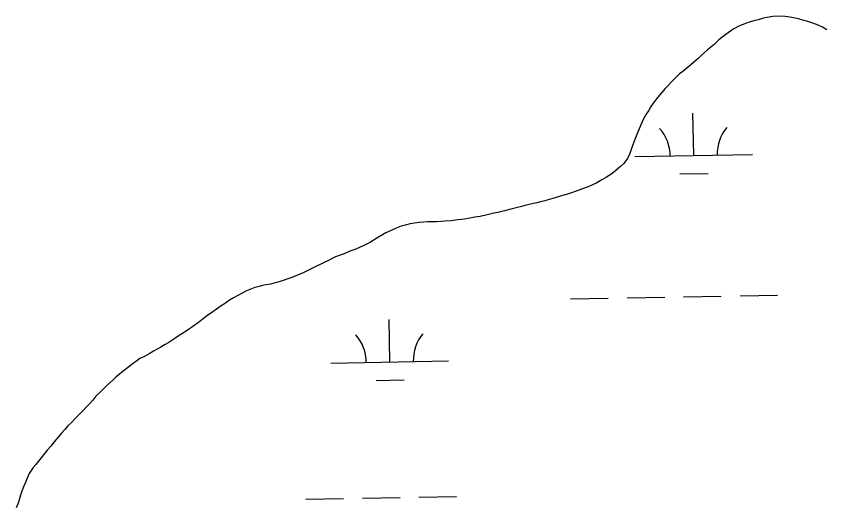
# Model space of a CAD drawing. Extents: x 3925854 to 3964121, y 224593 to 250589.
# Drawn here: x 3935893 to 3936581, y 245686 to 246101 of the extents above; entities that cross this region are included whole.
import ezdxf

# ---------------------------------------------------------------- set-up
doc = ezdxf.new("R2010")
doc.units = 0
doc.layers.add('V-WETL-SWMP', color=7, linetype='Continuous')

msp = doc.modelspace()

# ---------------------------------------------------------------- linework, layer by layer
at = {"layer": 'V-WETL-SWMP'}
for p, q in [((3936536.239, 246100.759), (3936531.178, 246099.896)), ((3936541.554, 246101.102), (3936536.239, 246100.759)), ((3936546.735, 246100.928), (3936541.554, 246101.102)), ((3936552.169, 246100.103), (3936546.735, 246100.928)), ((3936512.346, 246094.618), (3936507.797, 246092.973)), ((3936515.205, 246095.63), (3936512.346, 246094.618)), ((3936519.882, 246097.144), (3936515.205, 246095.63)), ((3936523.518, 246098.019), (3936519.882, 246097.144)), ((3936528.193, 246099.274), (3936523.518, 246098.019)), ((3936531.178, 246099.896), (3936528.193, 246099.274)), ((3936557.989, 246098.887), (3936552.169, 246100.103)), ((3936561.737, 246097.818), (3936557.989, 246098.887)), ((3936565.873, 246096.616), (3936561.737, 246097.818)), ((3936570.007, 246095.284), (3936565.873, 246096.616)), ((3936574.656, 246093.43), (3936570.007, 246095.284)), ((3936578.27, 246091.844), (3936574.656, 246093.43)), ((3936498.028, 246086.968), (3936493.072, 246083.254)), ((3936503.11, 246090.422), (3936498.028, 246086.968)), ((3936507.797, 246092.973), (3936503.11, 246090.422)), ((3936582.137, 246089.608), (3936578.27, 246091.844)), ((3936490.07, 246080.688), (3936486.152, 246077.095)), ((3936493.072, 246083.254), (3936490.07, 246080.688)), ((3936486.152, 246077.095), (3936480.669, 246072.348)), ((3936475.187, 246067.731), (3936472.573, 246065.033)), ((3936480.669, 246072.348), (3936475.187, 246067.731)), ((3936466.438, 246059.774), (3936462.915, 246056.954)), ((3936468.786, 246061.697), (3936466.438, 246059.774)), ((3936472.573, 246065.033), (3936468.786, 246061.697)), ((3936456.912, 246051.953), (3936454.561, 246049.771)), ((3936459.522, 246054.133), (3936456.912, 246051.953)), ((3936462.915, 246056.954), (3936459.522, 246054.133)), ((3936450.901, 246046.046), (3936446.978, 246041.933)), ((3936454.561, 246049.771), (3936450.901, 246046.046)), ((3936444.755, 246039.621), (3936441.484, 246035.892)), ((3936446.978, 246041.933), (3936444.755, 246039.621)), ((3936438.472, 246032.16), (3936435.329, 246028.301)), ((3936441.484, 246035.892), (3936438.472, 246032.16)), ((3936435.329, 246028.301), (3936432.572, 246024.178)), ((3936428.5, 246017.736), (3936426.263, 246013.738)), ((3936430.338, 246020.57), (3936428.5, 246017.736)), ((3936432.572, 246024.178), (3936430.338, 246020.57)), ((3936468.887, 245982.554), (3936468.232, 246018.549)), ((3936426.263, 246013.738), (3936423.887, 246008.706)), ((3936423.887, 246008.706), (3936419.917, 245999.153)), ((3936419.917, 245999.153), (3936418.856, 245996.312)), ((3936417.133, 245991.792), (3936415.939, 245988.563)), ((3936418.856, 245996.312), (3936417.133, 245991.792)), ((3936414.606, 245984.299), (3936412.496, 245980.042)), ((3936415.939, 245988.563), (3936414.606, 245984.299)), ((3936418.895, 245981.645), (3936518.878, 245983.464)), ((3936412.496, 245980.042), (3936409.479, 245975.792)), ((3936406.737, 245973.354), (3936400.994, 245968.481)), ((3936409.479, 245975.792), (3936406.737, 245973.354)), ((3936394.738, 245964.13), (3936390.831, 245961.831)), ((3936398.386, 245966.56), (3936394.738, 245964.13)), ((3936400.994, 245968.481), (3936398.386, 245966.56)), ((3936457.169, 245966.908), (3936481.165, 245967.344)), ((3936379.64, 245956.227), (3936374.44, 245954.199)), ((3936382.372, 245957.499), (3936379.64, 245956.227)), ((3936386.534, 245959.407), (3936382.372, 245957.499)), ((3936390.831, 245961.831), (3936386.534, 245959.407)), ((3936360.664, 245949.395), (3936355.469, 245947.886)), ((3936364.043, 245950.532), (3936360.664, 245949.395)), ((3936368.851, 245952.175), (3936364.043, 245950.532)), ((3936374.44, 245954.199), (3936368.851, 245952.175)), ((3936335.598, 245942.357), (3936332.612, 245941.735)), ((3936338.585, 245943.238), (3936335.598, 245942.357)), ((3936342.221, 245944.113), (3936338.585, 245943.238)), ((3936345.987, 245945.117), (3936342.221, 245944.113)), ((3936350.403, 245946.375), (3936345.987, 245945.117)), ((3936355.469, 245947.886), (3936350.403, 245946.375)), ((3936308.072, 245935.599), (3936302.359, 245934.223)), ((3936314.564, 245937.227), (3936308.072, 245935.599)), ((3936321.316, 245938.982), (3936314.564, 245937.227)), ((3936325.601, 245939.982), (3936321.316, 245938.982)), ((3936328.977, 245940.86), (3936325.601, 245939.982)), ((3936332.612, 245941.735), (3936328.977, 245940.86)), ((3936274.194, 245928.507), (3936268.488, 245927.909)), ((3936277.309, 245929.128), (3936274.194, 245928.507)), ((3936282.759, 245930.117), (3936277.309, 245929.128)), ((3936287.43, 245930.854), (3936282.759, 245930.117)), ((3936293.4, 245932.098), (3936287.43, 245930.854)), ((3936299.113, 245933.474), (3936293.4, 245932.098)), ((3936302.359, 245934.223), (3936299.113, 245933.474)), ((3936220.242, 245922.367), (3936215.954, 245920.849)), ((3936223.749, 245923.373), (3936220.242, 245922.367)), ((3936228.035, 245924.502), (3936223.749, 245923.373)), ((3936231.667, 245924.989), (3936228.035, 245924.502)), ((3936235.818, 245925.601), (3936231.667, 245924.989)), ((3936239.189, 245925.831), (3936235.818, 245925.601)), ((3936242.69, 245926.189), (3936239.189, 245925.831)), ((3936246.837, 245926.283), (3936242.69, 245926.189)), ((3936250.205, 245926.253), (3936246.837, 245926.283)), ((3936254.482, 245926.346), (3936250.205, 245926.253)), ((3936257.465, 245926.709), (3936254.482, 245926.346)), ((3936262.781, 245927.181), (3936257.465, 245926.709)), ((3936268.488, 245927.909), (3936262.781, 245927.181)), ((3936207.367, 245916.778), (3936199.555, 245912.311)), ((3936211.79, 245918.812), (3936207.367, 245916.778)), ((3936215.954, 245920.849), (3936211.79, 245918.812)), ((3936194.213, 245908.859), (3936188.617, 245906.057)), ((3936199.555, 245912.311), (3936194.213, 245908.859)), ((3936176.654, 245901.107), (3936171.713, 245899.077)), ((3936181.853, 245903.006), (3936176.654, 245901.107)), ((3936184.716, 245904.406), (3936181.853, 245903.006)), ((3936188.617, 245906.057), (3936184.716, 245904.406)), ((3936161.181, 245894.763), (3936158.447, 245893.232)), ((3936164.434, 245896.29), (3936161.181, 245894.763)), ((3936167.553, 245897.429), (3936164.434, 245896.29)), ((3936171.713, 245899.077), (3936167.553, 245897.429)), ((3936145.437, 245886.996), (3936141.403, 245884.958)), ((3936148.95, 245888.78), (3936145.437, 245886.996)), ((3936152.073, 245890.307), (3936148.95, 245888.78)), ((3936155.455, 245891.833), (3936152.073, 245890.307)), ((3936158.447, 245893.232), (3936155.455, 245891.833)), ((3936132.297, 245880.762), (3936127.226, 245878.732)), ((3936136.98, 245882.924), (3936132.297, 245880.762)), ((3936141.403, 245884.958), (3936136.98, 245882.924)), ((3936109.3, 245873.317), (3936105.665, 245872.571)), ((3936113.195, 245874.319), (3936109.3, 245873.317)), ((3936116.441, 245875.069), (3936113.195, 245874.319)), ((3936120.079, 245876.333), (3936116.441, 245875.069)), ((3936123.977, 245877.595), (3936120.079, 245876.333)), ((3936127.226, 245878.732), (3936123.977, 245877.595)), ((3936088.908, 245867.533), (3936085.004, 245865.624)), ((3936092.94, 245869.312), (3936088.908, 245867.533)), ((3936095.929, 245870.323), (3936092.94, 245869.312)), ((3936099.564, 245871.198), (3936095.929, 245870.323)), ((3936102.55, 245871.95), (3936099.564, 245871.198)), ((3936105.665, 245872.571), (3936102.55, 245871.95)), ((3936074.457, 245859.496), (3936070.937, 245857.065)), ((3936077.843, 245861.54), (3936074.457, 245859.496)), ((3936081.879, 245863.837), (3936077.843, 245861.54)), ((3936085.004, 245865.624), (3936081.879, 245863.837)), ((3936364.243, 245860.561), (3936396.238, 245861.143)), ((3936412.235, 245861.434), (3936444.23, 245862.015)), ((3936460.227, 245862.306), (3936492.222, 245862.888)), ((3936508.219, 245863.179), (3936540.214, 245863.761)), ((3936067.289, 245854.635), (3936063.248, 245851.819)), ((3936070.937, 245857.065), (3936067.289, 245854.635)), ((3936055.687, 245846.443), (3936050.991, 245842.856)), ((3936060.118, 245849.514), (3936055.687, 245846.443)), ((3936063.248, 245851.819), (3936060.118, 245849.514)), ((3936047.992, 245840.679), (3936043.169, 245837.223)), ((3936050.991, 245842.856), (3936047.992, 245840.679)), ((3936210.599, 245807.017), (3936209.945, 245843.011)), ((3936038.474, 245833.765), (3936033.914, 245830.825)), ((3936043.169, 245837.223), (3936038.474, 245833.765)), ((3936026.098, 245825.969), (3936022.71, 245823.666)), ((3936028.965, 245827.888), (3936026.098, 245825.969)), ((3936033.914, 245830.825), (3936028.965, 245827.888)), ((3936015.938, 245819.709), (3936012.941, 245817.791)), ((3936019.194, 245821.624), (3936015.938, 245819.709)), ((3936022.71, 245823.666), (3936019.194, 245821.624)), ((3936002.136, 245811.795), (3935998.232, 245809.886)), ((3936006.04, 245813.834), (3936002.136, 245811.795)), ((3936009.818, 245816.134), (3936006.04, 245813.834)), ((3936012.941, 245817.791), (3936009.818, 245816.134)), ((3935992.365, 245805.661), (3935989.887, 245803.739)), ((3935995.625, 245808.094), (3935992.365, 245805.661)), ((3935998.232, 245809.886), (3935995.625, 245808.094)), ((3936160.607, 245806.108), (3936260.591, 245807.926)), ((3935984.017, 245799.125), (3935981.016, 245796.69)), ((3935989.887, 245803.739), (3935984.017, 245799.125)), ((3935975.533, 245791.943), (3935972.92, 245789.504)), ((3935977.753, 245793.997), (3935975.533, 245791.943)), ((3935981.016, 245796.69), (3935977.753, 245793.997)), ((3936198.882, 245791.37), (3936222.878, 245791.807)), ((3935967.302, 245784.111), (3935964.167, 245781.158)), ((3935970.178, 245787.066), (3935967.302, 245784.111)), ((3935972.92, 245789.504), (3935970.178, 245787.066)), ((3935960.899, 245777.818), (3935958.151, 245774.603)), ((3935964.167, 245781.158), (3935960.899, 245777.818)), ((3935955.273, 245771.518), (3935952.657, 245768.561)), ((3935958.151, 245774.603), (3935955.273, 245771.518)), ((3935949.65, 245765.477), (3935946.382, 245762.137)), ((3935952.657, 245768.561), (3935949.65, 245765.477)), ((3935943.243, 245758.796), (3935940.106, 245755.584)), ((3935946.382, 245762.137), (3935943.243, 245758.796)), ((3935934.354, 245749.674), (3935931.604, 245746.329)), ((3935937.1, 245752.63), (3935934.354, 245749.674)), ((3935940.106, 245755.584), (3935937.1, 245752.63)), ((3935928.465, 245742.858), (3935925.452, 245739.126)), ((3935931.604, 245746.329), (3935928.465, 245742.858)), ((3935922.441, 245735.525), (3935919.691, 245732.18)), ((3935925.452, 245739.126), (3935922.441, 245735.525)), ((3935919.691, 245732.18), (3935916.417, 245728.062)), ((3935912.093, 245722.528), (3935909.737, 245719.828)), ((3935914.45, 245725.358), (3935912.093, 245722.528)), ((3935916.417, 245728.062), (3935914.45, 245725.358)), ((3935907.514, 245717.386), (3935905.937, 245714.808)), ((3935909.737, 245719.828), (3935907.514, 245717.386)), ((3935902.38, 245708.102), (3935900.789, 245703.84)), ((3935904.229, 245712.102), (3935902.38, 245708.102)), ((3935905.937, 245714.808), (3935904.229, 245712.102)), ((3935900.789, 245703.84), (3935899.337, 245700.743)), ((3935897.879, 245696.998), (3935896.814, 245693.768)), ((3935899.337, 245700.743), (3935897.879, 245696.998)), ((3935895.614, 245689.762), (3935894.681, 245686.79)), ((3935896.814, 245693.768), (3935895.614, 245689.762)), ((3936139.302, 245690.269), (3936171.297, 245690.851)), ((3936187.294, 245691.142), (3936219.289, 245691.724)), ((3936235.286, 245692.015), (3936267.281, 245692.596)), ((3935894.681, 245686.79), (3935893.093, 245682.917))]:
    msp.add_line(p, q, dxfattribs=at)
for centre, start, end in [((3936413.644, 245982.025), 0.269879, 41.813537), ((3936524.112, 245984.034), 140.269876, 181.813534), ((3936155.357, 245806.487), 0.269879, 41.813537), ((3936265.824, 245808.496), 140.269876, 181.813534)]:
    msp.add_arc(centre, 35.246, start, end, dxfattribs=at)

doc.saveas('drawing.dxf')
